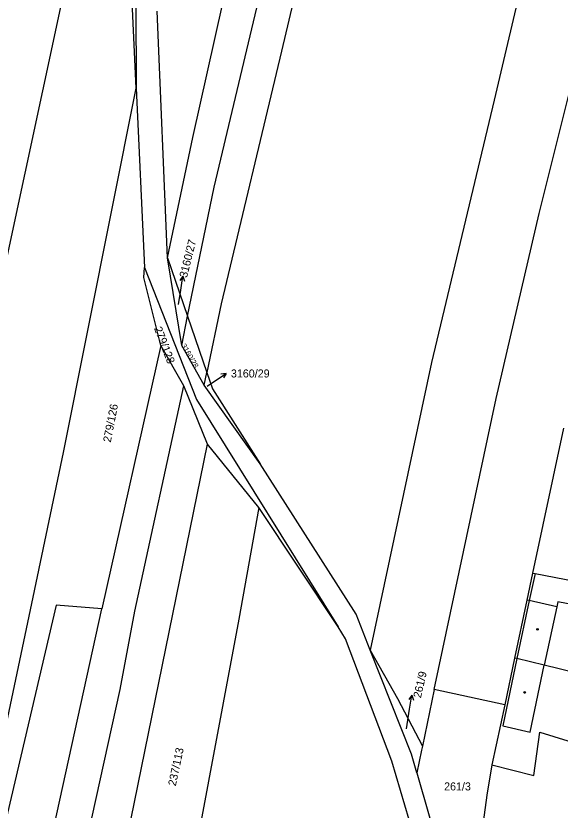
# Model space of a CAD drawing. Extents: x -776734 to -748832, y -1118122 to -976986.
# Drawn here: x -752966.3 to -752850.8, y -1114822 to -1114653.4 of the extents above; entities that cross this region are included whole.
import ezdxf

# ---------------------------------------------------------------- set-up
doc = ezdxf.new("R2010")
doc.units = 0
for name, color, linetype in [('KM_Hranice parcel', 7, 'Continuous'), ('KM_Parcelní čísla', 7, 'Continuous'), ('KM_Pop  PČ popisy', 7, 'Continuous'), ('KM_Vnitřní kresba', 7, 'Continuous'), ('KM_Značky budov', 7, 'Continuous')]:
    doc.layers.add(name, color=color, linetype=linetype)

msp = doc.modelspace()

# ---------------------------------------------------------------- linework, layer by layer
at = {"layer": 'KM_Hranice parcel'}
for p, q in [((-752934.12, -1114704.82), (-752936.38, -1114652.45)), ((-752940.8, -1114668.75), (-752939.02, -1114706.86)), ((-752934.12, -1114704.82), (-752929.9, -1114717.17)), ((-752931.1, -1114723.37), (-752934.12, -1114704.82)), ((-752931.1, -1114723.37), (-752929.9, -1114717.17)), ((-752929.9, -1114717.17), (-752925.81, -1114729.14)), ((-752935.59, -1114723.39), (-752948.11, -1114779.29)), ((-752930.68, -1114731.99), (-752935.59, -1114723.39)), ((-752926.38, -1114731.85), (-752931.1, -1114723.37)), ((-752926.38, -1114731.85), (-752925.81, -1114729.14)), ((-752925.65, -1114744.37), (-752930.68, -1114731.99)), ((-752914.48, -1114748.52), (-752926.38, -1114731.85)), ((-752850.09, -1114740.98), (-752856.62, -1114771.71)), ((-752914.77, -1114757.81), (-752925.65, -1114744.37)), ((-752897.94, -1114783.11), (-752914.77, -1114757.81)), ((-752856.62, -1114771.71), (-752857.84, -1114777.47)), ((-752856.62, -1114771.71), (-752856.1, -1114771.81)), ((-752857.84, -1114777.47), (-752860.45, -1114789.76)), ((-752860.45, -1114789.76), (-752862.54, -1114799.65)), ((-752877.51, -1114796.45), (-752880.04, -1114808.43)), ((-752862.54, -1114799.65), (-752877.51, -1114796.45)), ((-752862.54, -1114799.65), (-752865.25, -1114812.44))]:
    msp.add_line(p, q, dxfattribs=at)
for points in [[(-752934.12, -1114704.82), (-752928.8, -1114679.25), (-752911.41, -1114601.55), (-752889.83, -1114504.81), (-752882.93, -1114473.25), (-752875.16, -1114429.34), (-752857.99, -1114345.2), (-752852.05, -1114320.86), (-752840.08, -1114264.39), (-752828.31, -1114209.54)], [(-752929.9, -1114717.17), (-752924.26, -1114689.78), (-752902.28, -1114597.5), (-752879.37, -1114494.47), (-752867.97, -1114436.68), (-752857.5, -1114382.95), (-752852.15, -1114355.64), (-752836.88, -1114285.62), (-752821.72, -1114212.63)], [(-752814.9, -1114215.83), (-752823.67, -1114257.79), (-752828.11, -1114280.91), (-752845.29, -1114358.42), (-752865.07, -1114460.04), (-752879.89, -1114530.26), (-752894.73, -1114596.52), (-752909.92, -1114660.92), (-752922.77, -1114714.57), (-752925.81, -1114729.14)], [(-752877.51, -1114796.45), (-752864.37, -1114734.66), (-752855.23, -1114695.41), (-752848.48, -1114668.5), (-752842.28, -1114639.9), (-752832.25, -1114590.62), (-752814.67, -1114513.35), (-752808.19, -1114483.16), (-752800.05, -1114438.6), (-752784.13, -1114357.8), (-752769.94, -1114301.29), (-752757.23, -1114242.84)], [(-752784.53, -1114297.81), (-752790.74, -1114319.93), (-752803.68, -1114380.05), (-752814.75, -1114434.38), (-752827.59, -1114501.73), (-752840.34, -1114559.14), (-752851.92, -1114616.56), (-752864.77, -1114671.34), (-752878.1, -1114727), (-752891.1, -1114788.07)], [(-752943.32, -1114593.21), (-752940.9, -1114611.35), (-752941.04, -1114614.51), (-752940.8, -1114668.75)], [(-753009.89, -1114901.31), (-752994.51, -1114828.43), (-752983.39, -1114776.59), (-752968.12, -1114704.27), (-752953.14, -1114634.3), (-752944.93, -1114599.94)], [(-752940.8, -1114668.75), (-752943.6, -1114609), (-752944.93, -1114599.94)], [(-752988.72, -1114900.02), (-752981.16, -1114864.2), (-752962.94, -1114778.15), (-752956.22, -1114746.14), (-752940.8, -1114668.75)], [(-752935.59, -1114723.39), (-752939.19, -1114708.97), (-752939.02, -1114706.86)], [(-752939.02, -1114706.86), (-752928.01, -1114734.84), (-752897.94, -1114783.11)], [(-752925.81, -1114729.14), (-752924.63, -1114732.61), (-752914.48, -1114748.52)], [(-752955.56, -1114891.42), (-752965.98, -1114894.87), (-752957.77, -1114858.15), (-752944.24, -1114796.43), (-752941.07, -1114779.83), (-752930.68, -1114731.99)], [(-752955.56, -1114891.42), (-752950.14, -1114862.55), (-752947.82, -1114852.96), (-752932.99, -1114780.44), (-752925.65, -1114744.37)], [(-752891.1, -1114788.07), (-752894.11, -1114780.45), (-752914.48, -1114748.52)], [(-752914.77, -1114757.81), (-752919, -1114781.51), (-752928.81, -1114833.68), (-752938.74, -1114884.44), (-752955.56, -1114891.42)], [(-752856.1, -1114771.81), (-752834.47, -1114775.95), (-752835.16, -1114779.4)], [(-752948.11, -1114779.29), (-752957.76, -1114778.55), (-752986.06, -1114898.86)], [(-752835.46, -1114780.89), (-752851.25, -1114777.8), (-752851.48, -1114778.88), (-752857.34, -1114777.56), (-752857.84, -1114777.47)], [(-752974.31, -1114897.47), (-752960.17, -1114834.44), (-752948.11, -1114779.29)], [(-752881.95, -1114827.18), (-752886.55, -1114811.61), (-752896.35, -1114785.66), (-752897.94, -1114783.11)], [(-752881.23, -1114814.11), (-752882.36, -1114810.17), (-752891.1, -1114788.07)], [(-752891.1, -1114788.07), (-752885.34, -1114798.32), (-752880.04, -1114808.43)], [(-752854.14, -1114791.29), (-752860.01, -1114789.86), (-752860.45, -1114789.76)], [(-752822.65, -1114798.92), (-752824.96, -1114798.36), (-752833.67, -1114796.25), (-752854.14, -1114791.29)], [(-752865.25, -1114812.44), (-752856.38, -1114814.7), (-752855.06, -1114805.49), (-752826.26, -1114814.37)], [(-752880.04, -1114808.43), (-752880.22, -1114809.29), (-752881.23, -1114814.11)], [(-752865.25, -1114812.44), (-752866.32, -1114818.89), (-752869.16, -1114839.68)], [(-752881.23, -1114814.11), (-752875.96, -1114832.39), (-752870.57, -1114852.82)]]:
    msp.add_lwpolyline(points, dxfattribs=at)
at = {"layer": 'KM_Pop  PČ popisy'}
for p, q in [((-752930.871, -1114708.686), (-752931.522, -1114709.597)), ((-752931.34, -1114711.65), (-752930.871, -1114708.686)), ((-752930.871, -1114708.686), (-752930.533, -1114709.753)), ((-752931.82, -1114714.69), (-752931.34, -1114711.65)), ((-752924.19, -1114731), (-752921.702, -1114729.322)), ((-752921.702, -1114729.322), (-752922.812, -1114729.467)), ((-752921.702, -1114729.322), (-752922.252, -1114730.297)), ((-752925.75, -1114732.03), (-752924.19, -1114731)), ((-752882.271, -1114797.636), (-752882.922, -1114798.547)), ((-752882.74, -1114800.6), (-752882.271, -1114797.636)), ((-752882.271, -1114797.636), (-752881.933, -1114798.703)), ((-752883.39, -1114804.76), (-752882.74, -1114800.6))]:
    msp.add_line(p, q, dxfattribs=at)
at = {"layer": 'KM_Vnitřní kresba'}
for p, q in [((-752856.1, -1114771.81), (-752857.34, -1114777.56)), ((-752857.34, -1114777.56), (-752860.01, -1114789.86)), ((-752851.48, -1114778.88), (-752854.14, -1114791.29)), ((-752860.01, -1114789.86), (-752862.93, -1114804.13)), ((-752857.18, -1114805.48), (-752854.14, -1114791.29)), ((-752862.93, -1114804.13), (-752857.18, -1114805.48))]:
    msp.add_line(p, q, dxfattribs=at)
at = {"layer": 'KM_Značky budov'}
for centre in [(-752855.5868, -1114783.6692), (-752858.2968, -1114797.0592)]:
    msp.add_circle(centre, 0.175, dxfattribs=at)

# ---------------------------------------------------------------- texts
at = {"layer": 'KM_Parcelní čísla'}
for s, height, rotation, p in [('3160/27', 1.7, 76, (-752930.027, -1114709.135)), ('279/128', 1.7, 290.999997, (-752937.043, -1114719.764)), ('3160/28', 1.14, 300, (-752931.304, -1114723.405)), ('279/126', 1.7, 79, (-752946.205, -1114744.062)), ('261/9', 1.7, 77, (-752880.353, -1114798.345)), ('237/113', 1.7, 78, (-752932.398, -1114817.016))]:
    msp.add_text(s, height=height, rotation=rotation, dxfattribs=at).set_placement(p)
for s, p in [('3160/29', (-752920.69, -1114730.19)), ('261/3', (-752875.42, -1114817.85))]:
    msp.add_text(s, height=1.7, dxfattribs=at).set_placement(p)

doc.saveas('drawing.dxf')
